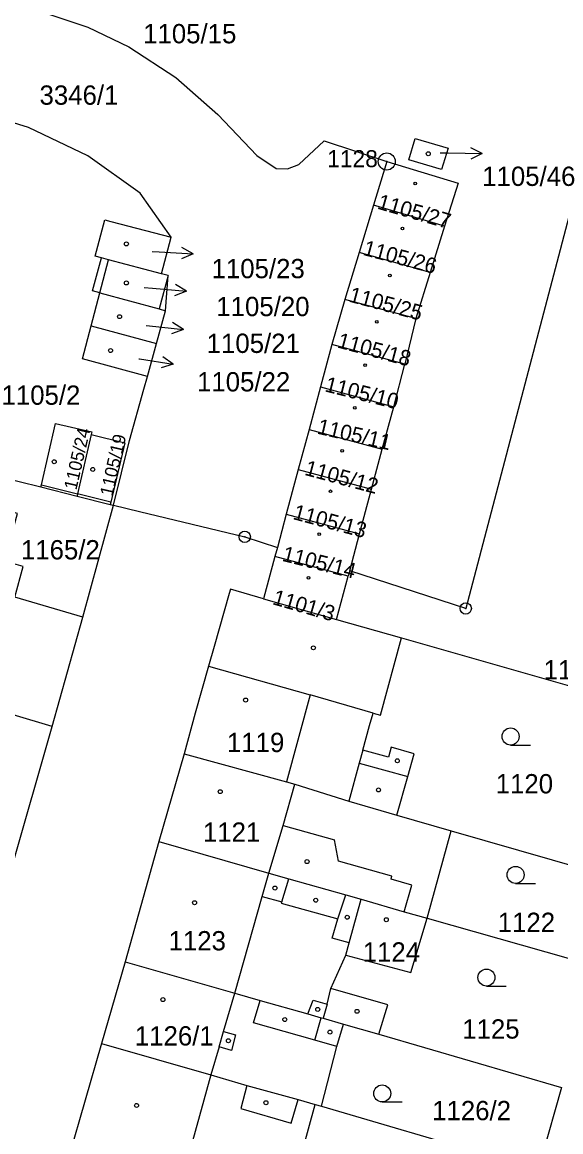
# Model space of a CAD drawing. Extents: x -733394 to -722299, y -1082822 to -1075049.
# Drawn here: x -727597.2 to -727549.8, y -1079210.4 to -1079112.7 of the extents above; entities that cross this region are included whole.
import ezdxf

# ---------------------------------------------------------------- set-up
doc = ezdxf.new("R2010")
doc.units = 0
for name, color, linetype in [('Hranice parcel', 7, 'Continuous'), ('Parcelní čísla', 7, 'Continuous'), ('Pop  PČ popisy', 7, 'Continuous'), ('Vnitřní kresba', 7, 'Continuous'), ('Značky bodu BP', 7, 'Continuous'), ('Značky budov', 7, 'Continuous'), ('Značky kultur', 7, 'Continuous')]:
    doc.layers.add(name, color=color, linetype=linetype)

msp = doc.modelspace()

# ---------------------------------------------------------------- linework, layer by layer
at = {"layer": 'Hranice parcel'}
for p, q in [((-727565.1, -1079124.94), (-727566.27, -1079128.8)), ((-727566.27, -1079128.8), (-727567.52, -1079132.96)), ((-727560, -1079130.63), (-727566.27, -1079128.8)), ((-727560, -1079130.63), (-727561.27, -1079134.71)), ((-727584.94, -1079134.83), (-727584.09, -1079131.61)), ((-727567.52, -1079132.96), (-727568.78, -1079137.11)), ((-727561.27, -1079134.71), (-727567.52, -1079132.96)), ((-727590.39, -1079136.51), (-727589.62, -1079133.6)), ((-727584.94, -1079134.83), (-727589.62, -1079133.6)), ((-727561.27, -1079134.71), (-727562.54, -1079138.78)), ((-727591.16, -1079139.42), (-727590.39, -1079136.51)), ((-727568.78, -1079137.11), (-727569.95, -1079141.07)), ((-727562.54, -1079138.78), (-727568.78, -1079137.11)), ((-727585.38, -1079140.98), (-727584.59, -1079138.09)), ((-727562.54, -1079138.78), (-727563.51, -1079142.8)), ((-727591.16, -1079139.42), (-727585.38, -1079140.98)), ((-727586.18, -1079143.87), (-727585.38, -1079140.98)), ((-727569.95, -1079141.07), (-727570.95, -1079144.8)), ((-727563.51, -1079142.8), (-727569.95, -1079141.07)), ((-727564.49, -1079146.54), (-727563.51, -1079142.8)), ((-727570.95, -1079144.8), (-727571.95, -1079148.54)), ((-727570.95, -1079144.8), (-727564.49, -1079146.54)), ((-727565.49, -1079150.27), (-727564.49, -1079146.54)), ((-727571.95, -1079148.54), (-727572.9, -1079152.08)), ((-727571.95, -1079148.54), (-727565.49, -1079150.27)), ((-727608.04, -1079150.52), (-727595.59, -1079153.61)), ((-727566.44, -1079153.81), (-727565.49, -1079150.27)), ((-727572.9, -1079152.08), (-727573.96, -1079156)), ((-727572.9, -1079152.08), (-727566.44, -1079153.81)), ((-727595.59, -1079153.61), (-727592.39, -1079154.41)), ((-727567.49, -1079157.74), (-727566.44, -1079153.81)), ((-727592.39, -1079154.41), (-727589.48, -1079155.14)), ((-727591.88, -1079165.09), (-727589.18, -1079155.21)), ((-727589.48, -1079155.14), (-727589.18, -1079155.21)), ((-727573.96, -1079156), (-727574.74, -1079158.93)), ((-727573.96, -1079156), (-727567.49, -1079157.74)), ((-727568.36, -1079161), (-727567.49, -1079157.74)), ((-727574.96, -1079159.74), (-727575.95, -1079163.45)), ((-727574.74, -1079158.93), (-727574.96, -1079159.74)), ((-727568.49, -1079161.47), (-727574.96, -1079159.74)), ((-727569.52, -1079165.28), (-727568.49, -1079161.47)), ((-727568.36, -1079161), (-727568.49, -1079161.47)), ((-727591.88, -1079165.09), (-727597.89, -1079163.33)), ((-727575.95, -1079163.45), (-727569.52, -1079165.28)), ((-727594.58, -1079174.7), (-727591.88, -1079165.09)), ((-727569.52, -1079165.28), (-727563.79, -1079166.91)), ((-727563.79, -1079166.91), (-727540.28, -1079173.61)), ((-727598.14, -1079187.12), (-727594.58, -1079174.7)), ((-727582.96, -1079177.11), (-727585.19, -1079184.83)), ((-727564.21, -1079182.51), (-727559.41, -1079183.9)), ((-727561.54, -1079191.59), (-727559.41, -1079183.9)), ((-727559.41, -1079183.9), (-727544.39, -1079188.23)), ((-727585.19, -1079184.83), (-727588.15, -1079195.45)), ((-727588.15, -1079195.45), (-727590.25, -1079202.63)), ((-727568.92, -1079200.92), (-727565.79, -1079201.81)), ((-727590.25, -1079202.63), (-727593.27, -1079213.15)), ((-727565.79, -1079201.81), (-727549.7, -1079206.52)), ((-727549.7, -1079206.52), (-727551.77, -1079213.74)), ((-727574.3, -1079218.64), (-727571.42, -1079208)), ((-727571.42, -1079208), (-727570.86, -1079208.16)), ((-727570.86, -1079208.16), (-727551.77, -1079213.74))]:
    msp.add_line(p, q, dxfattribs=at)
for points in [[(-727643.79, -1079110.44), (-727598.99, -1079110.78), (-727597.09, -1079111.22), (-727591.45, -1079113.1), (-727587.82, -1079114.85), (-727583.69, -1079117.55), (-727579.98, -1079120.81), (-727576.54, -1079124.42), (-727574.85, -1079125.55), (-727573.84, -1079125.6), (-727572.84, -1079125.21), (-727570.63, -1079123.12), (-727565.1, -1079124.94)], [(-727584.09, -1079131.61), (-727586.84, -1079127.72), (-727591.43, -1079124.43), (-727596.67, -1079121.96), (-727600.2, -1079120.85), (-727603.84, -1079120.59)], [(-727563.16, -1079124.78), (-727562.61, -1079122.91), (-727559.7, -1079123.78), (-727560.28, -1079125.65), (-727563.16, -1079124.78)], [(-727565.1, -1079124.94), (-727558.82, -1079126.84), (-727560, -1079130.63)], [(-727548.48, -1079127.57), (-727558.14, -1079164.31), (-727568.36, -1079161)], [(-727589.62, -1079133.6), (-727590.25, -1079133.43), (-727590.79, -1079133.29), (-727589.94, -1079130.07), (-727589.41, -1079130.22), (-727584.09, -1079131.61)], [(-727584.59, -1079138.09), (-727584.36, -1079134.99), (-727584.94, -1079134.83)], [(-727590.39, -1079136.51), (-727585.17, -1079137.93), (-727584.59, -1079138.09)], [(-727586.18, -1079143.87), (-727591.92, -1079142.32), (-727591.16, -1079139.42)], [(-727589.18, -1079155.21), (-727587.78, -1079149.53), (-727586.5, -1079145), (-727586.18, -1079143.87)], [(-727595.59, -1079153.61), (-727595.54, -1079153.42), (-727594.3, -1079148.01), (-727591.08, -1079148.76), (-727591.14, -1079149)], [(-727591.14, -1079149), (-727592.34, -1079154.22), (-727592.39, -1079154.41)], [(-727591.14, -1079149), (-727588.18, -1079149.71), (-727589.43, -1079154.95), (-727589.48, -1079155.14)], [(-727597.89, -1079163.33), (-727597.14, -1079160.61), (-727598.78, -1079160.14), (-727597.65, -1079155.96), (-727610.6, -1079152.46), (-727612.43, -1079159.09)], [(-727589.18, -1079155.21), (-727586.9, -1079155.76), (-727577.62, -1079158), (-727574.74, -1079158.93)], [(-727575.95, -1079163.45), (-727578.87, -1079162.62), (-727578.98, -1079163), (-727580.31, -1079167.66), (-727580.81, -1079169.39), (-727581.97, -1079173.54), (-727582.96, -1079177.11)], [(-727564.21, -1079182.51), (-727563.24, -1079179.12), (-727562.67, -1079177.11), (-727564.7, -1079176.54), (-727564.95, -1079177.42), (-727567.2, -1079176.78), (-727566.61, -1079174.61), (-727566.31, -1079173.52), (-727565.66, -1079173.71), (-727563.79, -1079166.91)], [(-727594.58, -1079174.7), (-727604.35, -1079171.81), (-727615.79, -1079168.52)], [(-727582.96, -1079177.11), (-727573.93, -1079179.57), (-727573.21, -1079179.78), (-727568.44, -1079181.29), (-727564.21, -1079182.51)], [(-727585.19, -1079184.83), (-727575.48, -1079187.63), (-727573.74, -1079188.12), (-727568.71, -1079189.55)], [(-727568.72, -1079194.84), (-727568.42, -1079193.76), (-727569.9, -1079193.34), (-727569.42, -1079191.66), (-727568.71, -1079189.55)], [(-727568.71, -1079189.55), (-727567.36, -1079189.93), (-727563.56, -1079191.04), (-727561.54, -1079191.59)], [(-727568.72, -1079194.84), (-727562.99, -1079196.37), (-727561.54, -1079191.59)], [(-727561.54, -1079191.59), (-727546.93, -1079195.72), (-727546.55, -1079195.83)], [(-727565.79, -1079201.81), (-727565.01, -1079199.22), (-727570.04, -1079197.8), (-727568.72, -1079194.84)], [(-727588.15, -1079195.45), (-727578.49, -1079198.19), (-727576.26, -1079198.83), (-727572.05, -1079200.03), (-727570.87, -1079200.36), (-727570.7, -1079200.41), (-727568.92, -1079200.92)], [(-727570.86, -1079208.16), (-727569.49, -1079202.9), (-727568.92, -1079200.92)], [(-727590.25, -1079202.63), (-727580.59, -1079205.4), (-727577.44, -1079206.33), (-727572.92, -1079207.56), (-727571.42, -1079208)]]:
    msp.add_lwpolyline(points, dxfattribs=at)
at = {"layer": 'Pop  PČ popisy'}
for p, q in [((-727560.4, -1079124.17), (-727559.69, -1079124.19)), ((-727559.69, -1079124.19), (-727556.689, -1079124.242)), ((-727556.689, -1079124.242), (-727557.7, -1079124.726)), ((-727556.689, -1079124.242), (-727557.682, -1079123.724)), ((-727585.78, -1079132.87), (-727585.17, -1079132.91)), ((-727585.17, -1079132.91), (-727582.173, -1079133.067)), ((-727582.173, -1079133.067), (-727583.199, -1079133.515)), ((-727582.173, -1079133.067), (-727583.147, -1079132.515)), ((-727586.47, -1079136.05), (-727585.75, -1079136.11)), ((-727585.75, -1079136.11), (-727582.76, -1079136.372)), ((-727582.76, -1079136.372), (-727583.714, -1079135.785)), ((-727582.76, -1079136.372), (-727583.802, -1079136.783)), ((-727583.025, -1079139.734), (-727583.969, -1079139.131)), ((-727586.31, -1079139.39), (-727586.01, -1079139.42)), ((-727586.01, -1079139.42), (-727583.025, -1079139.734)), ((-727583.025, -1079139.734), (-727584.074, -1079140.127)), ((-727583.926, -1079142.789), (-727584.837, -1079142.138)), ((-727586.95, -1079142.31), (-727586.89, -1079142.32)), ((-727586.89, -1079142.32), (-727583.926, -1079142.789)), ((-727583.926, -1079142.789), (-727584.993, -1079143.127))]:
    msp.add_line(p, q, dxfattribs=at)
at = {"layer": 'Vnitřní kresba'}
for p, q in [((-727591.02, -1079136.34), (-727590.25, -1079133.43)), ((-727584.36, -1079134.99), (-727585.17, -1079137.93)), ((-727590.39, -1079136.51), (-727591.02, -1079136.34)), ((-727595.54, -1079153.42), (-727592.34, -1079154.22)), ((-727589.43, -1079154.95), (-727592.34, -1079154.22)), ((-727580.81, -1079169.39), (-727571.84, -1079171.92)), ((-727571.84, -1079171.92), (-727573.93, -1079179.57)), ((-727566.31, -1079173.52), (-727571.84, -1079171.92)), ((-727567.2, -1079176.78), (-727567.52, -1079177.95)), ((-727567.52, -1079177.95), (-727568.44, -1079181.29)), ((-727567.52, -1079177.95), (-727563.24, -1079179.12)), ((-727574.22, -1079183.43), (-727573.21, -1079179.78)), ((-727575.48, -1079187.63), (-727574.22, -1079183.43)), ((-727574.22, -1079183.43), (-727569.7, -1079184.7)), ((-727569.35, -1079186.56), (-727569.7, -1079184.7)), ((-727564.64, -1079187.88), (-727569.35, -1079186.56)), ((-727576.07, -1079189.69), (-727575.48, -1079187.63)), ((-727564.72, -1079188.17), (-727564.64, -1079187.88)), ((-727574.36, -1079190.15), (-727573.74, -1079188.12)), ((-727562.9, -1079188.69), (-727564.72, -1079188.17)), ((-727563.56, -1079191.04), (-727562.9, -1079188.69)), ((-727578.49, -1079198.19), (-727576.07, -1079189.69)), ((-727576.07, -1079189.69), (-727574.36, -1079190.15)), ((-727568.42, -1079193.76), (-727567.36, -1079189.93)), ((-727574.36, -1079190.15), (-727574.4, -1079190.27)), ((-727574.4, -1079190.27), (-727569.42, -1079191.66)), ((-727570.34, -1079199.16), (-727570.04, -1079197.8)), ((-727579.48, -1079201.57), (-727578.49, -1079198.19)), ((-727576.83, -1079200.82), (-727576.26, -1079198.83)), ((-727572.05, -1079200.03), (-727571.59, -1079198.82)), ((-727571.59, -1079198.82), (-727570.34, -1079199.16)), ((-727570.34, -1079199.16), (-727570.7, -1079200.41)), ((-727571.44, -1079202.35), (-727570.87, -1079200.36)), ((-727579.87, -1079202.93), (-727579.48, -1079201.57)), ((-727579.48, -1079201.57), (-727578.44, -1079201.88)), ((-727571.44, -1079202.35), (-727576.83, -1079200.82)), ((-727578.44, -1079201.88), (-727578.79, -1079203.24)), ((-727569.49, -1079202.9), (-727571.44, -1079202.35)), ((-727579.87, -1079202.93), (-727580.59, -1079205.4)), ((-727578.79, -1079203.24), (-727579.87, -1079202.93)), ((-727580.59, -1079205.4), (-727583.56, -1079215.98)), ((-727577.44, -1079206.33), (-727577.95, -1079208.36)), ((-727573.51, -1079209.66), (-727572.92, -1079207.56)), ((-727577.95, -1079208.36), (-727573.51, -1079209.66))]:
    msp.add_line(p, q, dxfattribs=at)
at = {"layer": 'Značky bodu BP'}
for centre, radius in [((-727565.1, -1079124.94), 0.75), ((-727565.1, -1079124.94), 0.03), ((-727577.62, -1079158), 0.5), ((-727577.62, -1079158), 0.0303), ((-727558.14, -1079164.31), 0.5), ((-727558.14, -1079164.31), 0.0303)]:
    msp.add_circle(centre, radius, dxfattribs=at)
at = {"layer": 'Značky budov'}
for centre, radius in [((-727561.437, -1079124.259), 0.175), ((-727562.585, -1079126.879), 0.117), ((-727563.725, -1079130.839), 0.117), ((-727588.047, -1079132.199), 0.175), ((-727564.835, -1079134.989), 0.117), ((-727588.047, -1079135.639), 0.175), ((-727588.647, -1079138.609), 0.175), ((-727565.985, -1079139.059), 0.117), ((-727589.437, -1079141.589), 0.175), ((-727567.015, -1079142.879), 0.117), ((-727567.925, -1079146.639), 0.117), ((-727569.025, -1079150.429), 0.117), ((-727594.407, -1079151.389), 0.175), ((-727591.007, -1079152.069), 0.175), ((-727570.055, -1079153.989), 0.117), ((-727571.045, -1079157.769), 0.117), ((-727571.995, -1079161.609), 0.117), ((-727571.567, -1079167.779), 0.175), ((-727577.537, -1079172.379), 0.175), ((-727564.167, -1079177.729), 0.175), ((-727565.827, -1079180.299), 0.175), ((-727579.777, -1079180.449), 0.175), ((-727572.127, -1079186.609), 0.175), ((-727574.957, -1079188.939), 0.175), ((-727571.357, -1079190.009), 0.175), ((-727582.037, -1079190.229), 0.175), ((-727568.587, -1079191.509), 0.175), ((-727565.137, -1079191.729), 0.175), ((-727584.827, -1079198.769), 0.175), ((-727571.187, -1079199.629), 0.175), ((-727567.717, -1079199.799), 0.175), ((-727574.087, -1079200.519), 0.175), ((-727570.107, -1079201.629), 0.175), ((-727579.057, -1079202.389), 0.175), ((-727587.147, -1079208.089), 0.175), ((-727575.747, -1079207.849), 0.175)]:
    msp.add_circle(centre, radius, dxfattribs=at)
at = {"layer": 'Značky kultur'}
for p, q in [((-727554.183, -1079176.34), (-727552.433, -1079176.34)), ((-727553.743, -1079188.53), (-727551.993, -1079188.53)), ((-727556.313, -1079197.57), (-727554.563, -1079197.57)), ((-727565.503, -1079207.78), (-727563.753, -1079207.78))]:
    msp.add_line(p, q, dxfattribs=at)
for centre in [(-727554.183, -1079175.59), (-727553.743, -1079187.78), (-727556.313, -1079196.82), (-727565.503, -1079207.03)]:
    msp.add_circle(centre, 0.75, dxfattribs=at)

# ---------------------------------------------------------------- texts
at = {"layer": 'Parcelní čísla'}
for s, p in [('1105/15', (-727586.57, -1079114.53)), ('3346/1', (-727595.7, -1079119.94)), ('1105/46', (-727556.69, -1079127.093)), ('1105/23', (-727580.54, -1079135.223)), ('1105/20', (-727580.12, -1079138.563)), ('1105/21', (-727580.97, -1079141.803)), ('1105/22', (-727581.82, -1079145.193)), ('1105/2', (-727599.05, -1079146.37)), ('1165/2', (-727597.34, -1079159.99)), ('1101/7', (-727551.275, -1079170.56)), ('1119', (-727579.18, -1079176.96)), ('1120', (-727555.5, -1079180.6)), ('1121', (-727581.3, -1079184.86)), ('1122', (-727555.32, -1079192.81)), ('1123', (-727584.33, -1079194.43)), ('1124', (-727567.22, -1079195.42)), ('1125', (-727558.45, -1079202.2)), ('1126/1', (-727587.3, -1079202.81)), ('1126/2', (-727561.1, -1079209.39))]:
    msp.add_text(s, height=1.7, dxfattribs=at).set_placement(p)
for s, height, rotation, p in [('1105/27', 1.36, 344, (-727566.007, -1079129.083)), ('1105/26', 1.36, 345, (-727567.265, -1079133.156)), ('1105/25', 1.36, 345, (-727568.515, -1079137.266)), ('1105/18', 1.36, 345, (-727569.535, -1079141.306)), ('1105/10', 1.36, 346, (-727570.634, -1079145.179)), ('1105/11', 1.36, 347, (-727571.302, -1079148.902)), ('1105/24', 1.14, 77, (-727592.454, -1079153.928)), ('1105/19', 1.14, 77, (-727589.284, -1079154.488)), ('1105/12', 1.36, 345, (-727572.415, -1079152.536)), ('1105/13', 1.36, 345, (-727573.445, -1079156.426)), ('1105/14', 1.36, 346, (-727574.394, -1079160.109)), ('1101/3', 1.36, 344, (-727575.247, -1079163.923))]:
    msp.add_text(s, height=height, rotation=rotation, dxfattribs=at).set_placement(p)
at = {"layer": 'Značky bodu BP'}
msp.add_text('1128', height=1.5, dxfattribs=at).set_placement((-727570.348, -1079125.44))

doc.saveas('drawing.dxf')
